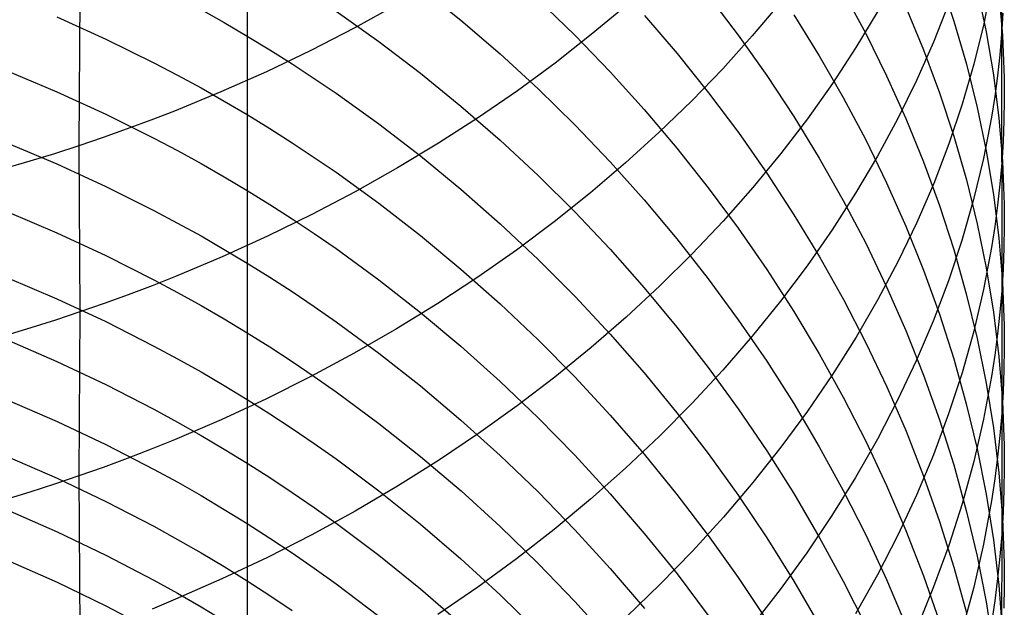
# Model space of a CAD drawing. Extents: x -383 to 1849, y -1185 to -529.
# Tile 710 of 870: x 1838.2 to 1846.99, y -1088.43 to -1083.18. Entities that reach past the tile are written whole.
import ezdxf

# ---------------------------------------------------------------- set-up
doc = ezdxf.new("R2010")
doc.units = 0
doc.layers.add('PREDEFINITO', color=7, linetype='CONTINUOUS')

msp = doc.modelspace()

# ---------------------------------------------------------------- linework, layer by layer
at = {"layer": 'PREDEFINITO'}
for p, q in [((1846.9716, -1082.123, 635.9422), (1846.9711, -1083.3092, 634.6353)), ((1840.2319, -1082.5865, 612.7296), (1840.2315, -1083.3169, 611.4197)), ((1838.7397, -1082.7871, 652.6477), (1838.7292, -1084.307, 651.3278)), ((1841.7799, -1082.8924, 614.5982), (1842.141, -1083.1837, 614.7502)), ((1846.4171, -1082.8114, 627.6996), (1846.5447, -1083.1934, 627.9799)), ((1846.8813, -1082.8533, 636.5805), (1846.8105, -1083.2162, 636.8982)), ((1844.351, -1082.9667, 619.9847), (1844.6182, -1083.3194, 620.2)), ((1845.5562, -1082.9304, 623.7639), (1845.7567, -1083.3041, 624.0145)), ((1846.7519, -1082.9071, 629.8758), (1846.8327, -1083.2901, 630.1697)), ((1846.9471, -1082.9412, 632.0764), (1846.9788, -1083.3211, 632.3812)), ((1841.5649, -1083.047, 649.9202), (1841.1874, -1083.2555, 650.1509)), ((1842.8306, -1083, 616.3939), (1843.1584, -1083.319, 616.5698)), ((1843.6189, -1083.0531, 647.0589), (1843.306, -1083.3144, 647.3331)), ((1844.9943, -1083.027, 644.2948), (1844.7432, -1083.3261, 644.5942)), ((1846.116, -1083.0698, 625.8432), (1846.2736, -1083.4508, 626.1107)), ((1846.4981, -1083.0336, 639.1596), (1846.3622, -1083.3805, 639.4772)), ((1838.5332, -1083.155, 609.7393), (1838.9704, -1083.3535, 609.8247)), ((1839.8196, -1083.0903, 611.3365), (1840.0267, -1083.2068, 611.3903)), ((1841.0262, -1083.1031, 613.0057), (1841.4082, -1083.3745, 613.1398)), ((1843.7802, -1083.1427, 618.2595), (1844.0724, -1083.4839, 618.4578)), ((1845.1138, -1083.1358, 621.9691), (1845.3418, -1083.5036, 622.2047)), ((1845.8647, -1083.1045, 641.7454), (1845.6691, -1083.4295, 642.0566)), ((1846.983, -1083.1228, 634.479), (1846.9711, -1083.3092, 634.6353)), ((1840.0267, -1083.2068, 611.3903), (1840.2315, -1083.3266, 611.4458)), ((1842.141, -1083.1837, 614.7502), (1842.4913, -1083.4857, 614.9083)), ((1846.5447, -1083.1934, 627.9799), (1846.6568, -1083.5779, 628.2625)), ((1846.8105, -1083.2162, 636.8982), (1846.7231, -1083.577, 637.2145)), ((1840.2315, -1083.3169, 611.4197), (1840.2319, -1084.0195, 610.0948)), ((1840.2315, -1083.3266, 611.4458), (1840.4338, -1083.4497, 611.503)), ((1841.1874, -1083.2555, 650.1509), (1840.8001, -1083.455, 650.3723)), ((1843.306, -1083.3144, 647.3331), (1842.9817, -1083.5685, 647.6002)), ((1843.1584, -1083.319, 616.5698), (1843.4746, -1083.6471, 616.7513)), ((1844.7432, -1083.3261, 644.5942), (1844.4792, -1083.6193, 644.8881)), ((1844.6182, -1083.3194, 620.2), (1844.8726, -1083.6791, 620.4198)), ((1845.7567, -1083.3041, 624.0145), (1845.9432, -1083.6824, 624.2686)), ((1846.8327, -1083.2901, 630.1697), (1846.8975, -1083.6744, 630.4651)), ((1846.9711, -1083.3092, 634.6353), (1846.9548, -1083.4954, 634.7916)), ((1846.9711, -1083.3092, 634.6353), (1846.9718, -1085.6024, 631.9519)), ((1846.9788, -1083.3211, 632.3812), (1846.9937, -1083.7011, 632.6864)), ((1838.9704, -1083.3535, 609.8247), (1839.3996, -1083.5653, 609.9165)), ((1841.4082, -1083.3745, 613.1398), (1841.78, -1083.6576, 613.28)), ((1846.3622, -1083.3805, 639.4772), (1846.2108, -1083.724, 639.7922)), ((1840.8001, -1083.455, 650.3723), (1840.4034, -1083.6453, 650.584)), ((1840.4338, -1083.4497, 611.503), (1840.6337, -1083.576, 611.5619)), ((1842.4913, -1083.4857, 614.9083), (1842.8304, -1083.7979, 615.0721)), ((1844.0724, -1083.4839, 618.4578), (1844.3524, -1083.8329, 618.6611)), ((1845.3418, -1083.5036, 622.2047), (1845.5561, -1083.877, 622.4442)), ((1845.6691, -1083.4295, 642.0566), (1845.4592, -1083.75, 642.3638)), ((1846.2736, -1083.4508, 626.1107), (1846.4163, -1083.8351, 626.381)), ((1846.9548, -1083.4954, 634.7916), (1846.9342, -1083.6814, 634.9477)), ((1839.3996, -1083.5653, 609.9165), (1839.611, -1083.6761, 609.9648)), ((1840.6337, -1083.576, 611.5619), (1840.8311, -1083.7054, 611.6223)), ((1842.9817, -1083.5685, 647.6002), (1842.6461, -1083.8149, 647.8598)), ((1846.7231, -1083.577, 637.2145), (1846.6194, -1083.9354, 637.5292)), ((1846.6568, -1083.5779, 628.2625), (1846.7534, -1083.9647, 628.5471)), ((1838.0868, -1083.6382, 608.3423), (1838.5317, -1083.8248, 608.4175)), ((1839.611, -1083.6761, 609.9648), (1839.8203, -1083.7903, 610.0147)), ((1840.4034, -1083.6453, 650.584), (1839.9977, -1083.8259, 650.7858)), ((1841.78, -1083.6576, 613.28), (1842.1411, -1083.9519, 613.4263)), ((1843.4746, -1083.6471, 616.7513), (1843.7789, -1083.9842, 616.9381)), ((1844.4792, -1083.6193, 644.8881), (1844.2024, -1083.9064, 645.1764)), ((1844.8726, -1083.6791, 620.4198), (1845.1138, -1084.0453, 620.644)), ((1845.9432, -1083.6824, 624.2686), (1846.1153, -1084.065, 624.5259)), ((1846.8975, -1083.6744, 630.4651), (1846.946, -1084.0597, 630.7615)), ((1846.9342, -1083.6814, 634.9477), (1846.9092, -1083.867, 635.1036)), ((1840.8311, -1083.7054, 611.6223), (1841.026, -1083.838, 611.6843)), ((1845.4592, -1083.75, 642.3638), (1845.2355, -1084.0656, 642.6667)), ((1846.2108, -1083.724, 639.7922), (1846.0443, -1084.0639, 640.1042)), ((1846.9937, -1083.7011, 632.6864), (1846.9948, -1083.8911, 632.8391)), ((1838.5317, -1083.8248, 608.4175), (1838.9692, -1084.0249, 608.499)), ((1839.9977, -1083.8259, 650.7858), (1839.5832, -1083.9966, 650.9772)), ((1839.8203, -1083.7903, 610.0147), (1840.0273, -1083.9078, 610.0663)), ((1841.026, -1083.838, 611.6843), (1841.4082, -1084.1122, 611.8131)), ((1842.6461, -1083.8149, 647.8598), (1842.2996, -1084.0534, 648.1116)), ((1842.8304, -1083.7979, 615.0721), (1843.1582, -1084.1199, 615.2416)), ((1844.3524, -1083.8329, 618.6611), (1844.6197, -1084.1894, 618.869)), ((1846.4163, -1083.8351, 626.381), (1846.5438, -1084.2225, 626.6537)), ((1840.0273, -1083.9078, 610.0663), (1840.2319, -1084.0286, 610.1194)), ((1844.2024, -1083.9064, 645.1764), (1843.9132, -1084.187, 645.4586)), ((1845.5561, -1083.877, 622.4442), (1845.7566, -1084.2555, 622.6874)), ((1846.6194, -1083.9354, 637.5292), (1846.4996, -1084.2912, 637.8418)), ((1846.9092, -1083.867, 635.1036), (1846.88, -1084.0522, 635.2593)), ((1846.9948, -1083.8911, 632.8391), (1846.9915, -1084.0809, 632.9918)), ((1838.9692, -1084.0249, 608.499), (1839.3987, -1084.2384, 608.5866)), ((1839.5832, -1083.9966, 650.9772), (1839.3728, -1084.0782, 651.0689)), ((1840.2319, -1084.0195, 610.0948), (1840.2315, -1084.6972, 608.7573)), ((1840.2319, -1084.0286, 610.1194), (1840.4341, -1084.1527, 610.1741)), ((1842.1411, -1083.9519, 613.4263), (1842.4913, -1084.2569, 613.5784)), ((1843.7789, -1083.9842, 616.9381), (1844.0711, -1084.3296, 617.1299)), ((1846.7534, -1083.9647, 628.5471), (1846.8342, -1084.3532, 628.8333)), ((1839.3728, -1084.0782, 651.0689), (1839.1603, -1084.1571, 651.158)), ((1841.4082, -1084.1122, 611.8131), (1841.78, -1084.3983, 611.9479)), ((1842.2996, -1084.0534, 648.1116), (1841.9424, -1084.2838, 648.3553)), ((1843.1582, -1084.1199, 615.2416), (1843.4744, -1084.4512, 615.4163)), ((1845.2355, -1084.0656, 642.6667), (1844.9981, -1084.3759, 642.965)), ((1845.1138, -1084.0453, 620.644), (1845.3417, -1084.4176, 620.8723)), ((1846.0443, -1084.0639, 640.1042), (1845.8629, -1084.3998, 640.4129)), ((1846.1153, -1084.065, 624.5259), (1846.2728, -1084.4514, 624.7861)), ((1846.88, -1084.0522, 635.2593), (1846.8088, -1084.4213, 635.5698)), ((1846.946, -1084.0597, 630.7615), (1846.9779, -1084.4455, 631.0587)), ((1846.9915, -1084.0809, 632.9918), (1846.984, -1084.2706, 633.1445)), ((1839.1603, -1084.1571, 651.158), (1838.9458, -1084.2334, 651.2443)), ((1840.4341, -1084.1527, 610.1741), (1840.634, -1084.2801, 610.2304)), ((1843.9132, -1084.187, 645.4586), (1843.6118, -1084.4609, 645.7344)), ((1844.6197, -1084.1894, 618.869), (1844.8741, -1084.553, 619.0815)), ((1838.0863, -1084.2806, 607.011), (1838.5313, -1084.4684, 607.0824)), ((1838.9458, -1084.2334, 651.2443), (1838.7292, -1084.307, 651.3278)), ((1839.3987, -1084.2384, 608.5866), (1839.6102, -1084.3503, 608.6327)), ((1840.634, -1084.2801, 610.2304), (1840.8313, -1084.4106, 610.2882)), ((1841.9424, -1084.2838, 648.3553), (1841.5749, -1084.5055, 648.5904)), ((1842.4913, -1084.2569, 613.5784), (1842.8305, -1084.5723, 613.736)), ((1845.7566, -1084.2555, 622.6874), (1845.9429, -1084.6389, 622.934)), ((1846.4996, -1084.2912, 637.8418), (1846.364, -1084.6439, 638.1522)), ((1846.5438, -1084.2225, 626.6537), (1846.6561, -1084.6125, 626.9286)), ((1846.984, -1084.2706, 633.1445), (1846.972, -1084.4602, 633.2972)), ((1838.5107, -1084.378, 651.4085), (1838.2903, -1084.4462, 651.4863)), ((1838.7292, -1084.307, 651.3278), (1838.5107, -1084.378, 651.4085)), ((1838.7292, -1084.307, 651.3278), (1838.7386, -1085.7921, 649.9717)), ((1839.6102, -1084.3503, 608.6327), (1839.8196, -1084.4654, 608.6803)), ((1844.0711, -1084.3296, 617.1299), (1844.351, -1084.683, 617.3265)), ((1844.9981, -1084.3759, 642.965), (1844.7474, -1084.6807, 643.2583)), ((1846.8342, -1084.3532, 628.8333), (1846.8988, -1084.7432, 629.1209)), ((1838.2903, -1084.4462, 651.4863), (1838.068, -1084.5117, 651.5613)), ((1838.5313, -1084.4684, 607.0824), (1838.9689, -1084.6699, 607.1598)), ((1839.8196, -1084.4654, 608.6803), (1840.0267, -1084.584, 608.7295)), ((1840.8313, -1084.4106, 610.2882), (1841.0262, -1084.5443, 610.3476)), ((1841.78, -1084.3983, 611.9479), (1842.1412, -1084.6957, 612.0885)), ((1843.6118, -1084.4609, 645.7344), (1843.2987, -1084.7276, 646.0036)), ((1843.4744, -1084.4512, 615.4163), (1843.7788, -1084.7915, 615.5961)), ((1845.3417, -1084.4176, 620.8723), (1845.5561, -1084.7956, 621.1044)), ((1845.8629, -1084.3998, 640.4129), (1845.667, -1084.7314, 640.718)), ((1846.2728, -1084.4514, 624.7861), (1846.4155, -1084.8414, 625.049)), ((1846.8088, -1084.4213, 635.5698), (1846.7209, -1084.7884, 635.879)), ((1846.972, -1084.4602, 633.2972), (1846.9557, -1084.6495, 633.4497)), ((1846.9779, -1084.4455, 631.0587), (1846.993, -1084.8315, 631.3563)), ((1841.0262, -1084.5443, 610.3476), (1841.4082, -1084.8209, 610.4708)), ((1841.5749, -1084.5055, 648.5904), (1841.1974, -1084.7184, 648.8168)), ((1844.8741, -1084.553, 619.0815), (1845.1155, -1084.9231, 619.2981)), ((1840.0267, -1084.584, 608.7295), (1840.2314, -1084.7058, 608.7803)), ((1842.8305, -1084.5723, 613.736), (1843.1583, -1084.8975, 613.8991)), ((1845.9429, -1084.6389, 622.934), (1846.115, -1085.0265, 623.1837)), ((1846.364, -1084.6439, 638.1522), (1846.2131, -1084.9933, 638.4599)), ((1846.6561, -1084.6125, 626.9286), (1846.7528, -1085.0048, 627.2055)), ((1846.9557, -1084.6495, 633.4497), (1846.935, -1084.8385, 633.6021)), ((1838.9689, -1084.6699, 607.1598), (1839.3985, -1084.8848, 607.2431)), ((1840.2314, -1084.7058, 608.7803), (1840.4338, -1084.831, 608.8326)), ((1840.2315, -1084.6972, 608.7573), (1840.2315, -1085.3473, 607.4058)), ((1841.1974, -1084.7184, 648.8168), (1840.8102, -1084.9222, 649.034)), ((1842.1412, -1084.6957, 612.0885), (1842.4915, -1085.004, 612.2347)), ((1843.2987, -1084.7276, 646.0036), (1842.974, -1084.987, 646.2657)), ((1844.351, -1084.683, 617.3265), (1844.6182, -1085.044, 617.5277)), ((1844.7474, -1084.6807, 643.2583), (1844.4836, -1084.9795, 643.5463)), ((1845.667, -1084.7314, 640.718), (1845.4568, -1085.0584, 641.0193)), ((1841.4082, -1084.8209, 610.4708), (1841.78, -1085.1093, 610.5998)), ((1843.7788, -1084.7915, 615.5961), (1844.071, -1085.1402, 615.7808)), ((1845.5561, -1084.7956, 621.1044), (1845.7565, -1085.1788, 621.34)), ((1846.7209, -1084.7884, 635.879), (1846.6167, -1085.1531, 636.1866)), ((1846.8988, -1084.7432, 629.1209), (1846.9471, -1085.1342, 629.4096)), ((1838.0864, -1084.8957, 605.6677), (1838.5315, -1085.0848, 605.7354)), ((1839.3985, -1084.8848, 607.2431), (1839.6101, -1084.9974, 607.2869)), ((1840.4338, -1084.831, 608.8326), (1840.6337, -1084.9595, 608.8864)), ((1843.1583, -1084.8975, 613.8991), (1843.4745, -1085.2322, 614.0672)), ((1846.4155, -1084.8414, 625.049), (1846.543, -1085.2344, 625.3143)), ((1846.935, -1084.8385, 633.6021), (1846.91, -1085.0271, 633.7544)), ((1846.993, -1084.8315, 631.3563), (1846.9941, -1085.0244, 631.5053)), ((1839.6101, -1084.9974, 607.2869), (1839.8196, -1085.1133, 607.3322)), ((1840.8102, -1084.9222, 649.034), (1840.4135, -1085.1164, 649.2418)), ((1840.6337, -1084.9595, 608.8864), (1840.8311, -1085.0913, 608.9416)), ((1842.4915, -1085.004, 612.2347), (1842.8307, -1085.3228, 612.3863)), ((1842.974, -1084.987, 646.2657), (1842.6381, -1085.2386, 646.5206)), ((1844.4836, -1084.9795, 643.5463), (1844.2072, -1085.2721, 643.8287)), ((1845.1155, -1084.9231, 619.2981), (1845.3434, -1085.2994, 619.5187)), ((1846.2131, -1084.9933, 638.4599), (1846.047, -1085.3389, 638.7647)), ((1846.7528, -1085.0048, 627.2055), (1846.8336, -1085.3988, 627.4839)), ((1838.5315, -1085.0848, 605.7354), (1838.9691, -1085.2877, 605.8088)), ((1840.8311, -1085.0913, 608.9416), (1841.026, -1085.2262, 608.9984)), ((1844.6182, -1085.044, 617.5277), (1844.8726, -1085.412, 617.7331)), ((1845.4568, -1085.0584, 641.0193), (1845.2327, -1085.3803, 641.3164)), ((1846.115, -1085.0265, 623.1837), (1846.2725, -1085.4181, 623.4363)), ((1846.91, -1085.0271, 633.7544), (1846.8807, -1085.2154, 633.9064)), ((1846.9941, -1085.0244, 631.5053), (1846.991, -1085.2173, 631.6542)), ((1839.8196, -1085.1133, 607.3322), (1840.0267, -1085.2327, 607.379)), ((1840.4135, -1085.1164, 649.2418), (1840.0077, -1085.3009, 649.4398)), ((1841.78, -1085.1093, 610.5998), (1842.1411, -1085.4091, 610.7344)), ((1844.071, -1085.1402, 615.7808), (1844.3509, -1085.497, 615.9701)), ((1845.7565, -1085.1788, 621.34), (1845.9429, -1085.5668, 621.579)), ((1846.6167, -1085.1531, 636.1866), (1846.4965, -1085.5151, 636.4922)), ((1846.9471, -1085.1342, 629.4096), (1846.9789, -1085.5257, 629.6991)), ((1840.0267, -1085.2327, 607.379), (1840.2315, -1085.3554, 607.4273)), ((1841.026, -1085.2262, 608.9984), (1841.4083, -1085.5053, 609.1162)), ((1842.6381, -1085.2386, 646.5206), (1842.2914, -1085.4821, 646.7677)), ((1843.4745, -1085.2322, 614.0672), (1843.7788, -1085.576, 614.2403)), ((1846.543, -1085.2344, 625.3143), (1846.6553, -1085.63, 625.5817)), ((1846.8807, -1085.2154, 633.9064), (1846.8095, -1085.5907, 634.2097)), ((1846.991, -1085.2173, 631.6542), (1846.9836, -1085.4099, 631.8031)), ((1838.9691, -1085.2877, 605.8088), (1839.3987, -1085.5042, 605.8878)), ((1840.0077, -1085.3009, 649.4398), (1839.5931, -1085.4752, 649.6276)), ((1840.2315, -1085.3473, 607.4058), (1840.2317, -1085.9707, 606.0426)), ((1840.2315, -1085.3554, 607.4273), (1840.4339, -1085.4814, 607.477)), ((1842.8307, -1085.3228, 612.3863), (1843.1585, -1085.6515, 612.5431)), ((1844.2072, -1085.2721, 643.8287), (1843.9183, -1085.5582, 644.1053)), ((1845.3434, -1085.2994, 619.5187), (1845.5578, -1085.6815, 619.743)), ((1846.047, -1085.3389, 638.7647), (1845.866, -1085.6804, 639.0663)), ((1842.1411, -1085.4091, 610.7344), (1842.4913, -1085.72, 610.8743)), ((1844.8726, -1085.412, 617.7331), (1845.1138, -1085.7868, 617.9427)), ((1845.2327, -1085.3803, 641.3164), (1844.995, -1085.697, 641.6089)), ((1846.2725, -1085.4181, 623.4363), (1846.4151, -1085.8132, 623.6915)), ((1846.8336, -1085.3988, 627.4839), (1846.8983, -1085.7944, 627.7637)), ((1846.9836, -1085.4099, 631.8031), (1846.9718, -1085.6024, 631.9519)), ((1838.0865, -1085.4838, 604.312), (1838.5315, -1085.6743, 604.376)), ((1839.5931, -1085.4752, 649.6276), (1839.3826, -1085.5584, 649.7177)), ((1839.3987, -1085.5042, 605.8878), (1839.6103, -1085.6176, 605.9294)), ((1840.4339, -1085.4814, 607.477), (1840.6339, -1085.6108, 607.5282)), ((1841.4083, -1085.5053, 609.1162), (1841.7801, -1085.7964, 609.2396)), ((1842.2914, -1085.4821, 646.7677), (1841.934, -1085.7173, 647.0069)), ((1844.3509, -1085.497, 615.9701), (1844.6182, -1085.8614, 616.1638)), ((1846.4965, -1085.5151, 636.4922), (1846.3604, -1085.874, 636.7956)), ((1846.9789, -1085.5257, 629.6991), (1846.9938, -1085.9175, 629.989)), ((1839.3826, -1085.5584, 649.7177), (1839.17, -1085.639, 649.805)), ((1839.6103, -1085.6176, 605.9294), (1839.8197, -1085.7344, 605.9724)), ((1840.6339, -1085.6108, 607.5282), (1840.8314, -1085.7434, 607.5808)), ((1843.9183, -1085.5582, 644.1053), (1843.6173, -1085.8373, 644.3756)), ((1843.7788, -1085.576, 614.2403), (1844.0711, -1085.9283, 614.4181)), ((1845.9429, -1085.5668, 621.579), (1846.115, -1085.9593, 621.821)), ((1846.8095, -1085.5907, 634.2097), (1846.7216, -1085.964, 634.5117)), ((1846.9718, -1085.6024, 631.9519), (1846.9556, -1085.7946, 632.1006)), ((1846.9718, -1085.6024, 631.9519), (1846.9718, -1087.7793, 629.1732)), ((1838.5315, -1085.6743, 604.376), (1838.969, -1085.8786, 604.4454)), ((1839.17, -1085.639, 649.805), (1838.9553, -1085.7169, 649.8897)), ((1843.1585, -1085.6515, 612.5431), (1843.4747, -1085.9899, 612.7049)), ((1844.995, -1085.697, 641.6089), (1844.7439, -1086.0079, 641.8966)), ((1845.5578, -1085.6815, 619.743), (1845.7583, -1086.069, 619.9708)), ((1845.866, -1085.6804, 639.0663), (1845.6705, -1086.0176, 639.3644)), ((1846.6553, -1085.63, 625.5817), (1846.7519, -1086.0279, 625.8509)), ((1838.7386, -1085.7921, 649.9717), (1838.5199, -1085.8646, 650.0508)), ((1838.7386, -1085.7921, 649.9717), (1838.7292, -1087.2577, 648.5938)), ((1838.9553, -1085.7169, 649.8897), (1838.7386, -1085.7921, 649.9717)), ((1839.8197, -1085.7344, 605.9724), (1840.0269, -1085.8546, 606.0168)), ((1840.8314, -1085.7434, 607.5808), (1841.0263, -1085.8792, 607.6348)), ((1841.934, -1085.7173, 647.0069), (1841.5663, -1085.9437, 647.2377)), ((1841.7801, -1085.7964, 609.2396), (1842.1413, -1086.0991, 609.3684)), ((1842.4913, -1085.72, 610.8743), (1842.8305, -1086.0413, 611.0195)), ((1845.1138, -1085.7868, 617.9427), (1845.3417, -1086.1677, 618.1561)), ((1846.8983, -1085.7944, 627.7637), (1846.9467, -1086.1909, 628.0446)), ((1846.9556, -1085.7946, 632.1006), (1846.9351, -1085.9865, 632.2492)), ((1838.5199, -1085.8646, 650.0508), (1838.2994, -1085.9342, 650.1272)), ((1838.969, -1085.8786, 604.4454), (1839.3986, -1086.0967, 604.5201)), ((1840.0269, -1085.8546, 606.0168), (1840.2317, -1085.9782, 606.0627)), ((1841.0263, -1085.8792, 607.6348), (1841.4087, -1086.1602, 607.7469)), ((1843.6173, -1085.8373, 644.3756), (1843.3045, -1086.1093, 644.6394)), ((1844.6182, -1085.8614, 616.1638), (1844.8727, -1086.233, 616.3617)), ((1846.3604, -1085.874, 636.7956), (1846.2089, -1086.2294, 637.0965)), ((1846.4151, -1085.8132, 623.6915), (1846.5427, -1086.2114, 623.949)), ((1838.2994, -1085.9342, 650.1272), (1838.077, -1086.0011, 650.2008)), ((1840.2317, -1085.9707, 606.0426), (1840.2315, -1086.5672, 604.667)), ((1841.5663, -1085.9437, 647.2377), (1841.1886, -1086.1611, 647.4599)), ((1844.0711, -1085.9283, 614.4181), (1844.351, -1086.2887, 614.6003)), ((1846.115, -1085.9593, 621.821), (1846.2725, -1086.3558, 622.0657)), ((1846.7216, -1085.964, 634.5117), (1846.6173, -1086.3348, 634.8122)), ((1846.9938, -1085.9175, 629.989), (1846.9948, -1086.1133, 630.1341)), ((1838.0888, -1086.0424, 602.9452), (1838.5333, -1086.2346, 603.0056)), ((1840.2317, -1085.9782, 606.0627), (1840.4341, -1086.1052, 606.1099)), ((1842.8305, -1086.0413, 611.0195), (1843.1583, -1086.3728, 611.1695)), ((1843.4747, -1085.9899, 612.7049), (1843.779, -1086.3374, 612.8714)), ((1844.7439, -1086.0079, 641.8966), (1844.4798, -1086.3129, 642.1791)), ((1845.6705, -1086.0176, 639.3644), (1845.4608, -1086.35, 639.6587)), ((1846.7519, -1086.0279, 625.8509), (1846.8328, -1086.4277, 626.1218)), ((1846.9351, -1085.9865, 632.2492), (1846.9102, -1086.1781, 632.3976)), ((1839.3986, -1086.0967, 604.5201), (1839.6102, -1086.2109, 604.5595)), ((1840.4341, -1086.1052, 606.1099), (1840.634, -1086.2355, 606.1585)), ((1842.1413, -1086.0991, 609.3684), (1842.4916, -1086.413, 609.5023)), ((1843.3045, -1086.1093, 644.6394), (1842.9802, -1086.3737, 644.8963)), ((1845.7583, -1086.069, 619.9708), (1845.9447, -1086.4613, 620.2018)), ((1846.9948, -1086.1133, 630.1341), (1846.9916, -1086.3091, 630.2792)), ((1838.5333, -1086.2346, 603.0056), (1838.9705, -1086.4408, 603.0711)), ((1839.6102, -1086.2109, 604.5595), (1839.8196, -1086.3286, 604.6002)), ((1840.634, -1086.2355, 606.1585), (1840.8315, -1086.3691, 606.2085)), ((1841.1886, -1086.1611, 647.4599), (1840.8011, -1086.3692, 647.6732)), ((1841.4087, -1086.1602, 607.7469), (1841.7806, -1086.4533, 607.8644)), ((1844.8727, -1086.233, 616.3617), (1845.114, -1086.6114, 616.5636)), ((1845.3417, -1086.1677, 618.1561), (1845.5561, -1086.5546, 618.373)), ((1846.2089, -1086.2294, 637.0965), (1846.0423, -1086.5811, 637.3945)), ((1846.5427, -1086.2114, 623.949), (1846.6549, -1086.6123, 624.2085)), ((1846.9102, -1086.1781, 632.3976), (1846.8811, -1086.3693, 632.5458)), ((1846.9467, -1086.1909, 628.0446), (1846.9785, -1086.5881, 628.3263)), ((1844.4798, -1086.3129, 642.1791), (1844.203, -1086.6115, 642.4562)), ((1844.351, -1086.2887, 614.6003), (1844.6183, -1086.6569, 614.7868)), ((1846.9916, -1086.3091, 630.2792), (1846.984, -1086.5047, 630.4243)), ((1839.8196, -1086.3286, 604.6002), (1840.0267, -1086.4497, 604.6422)), ((1840.8011, -1086.3692, 647.6732), (1840.4043, -1086.5675, 647.8772)), ((1840.8315, -1086.3691, 606.2085), (1841.0265, -1086.5059, 606.2598)), ((1842.9802, -1086.3737, 644.8963), (1842.6446, -1086.6302, 645.1461)), ((1843.1583, -1086.3728, 611.1695), (1843.4745, -1086.7139, 611.3244)), ((1843.779, -1086.3374, 612.8714), (1844.0712, -1086.6936, 613.0424)), ((1845.4608, -1086.35, 639.6587), (1845.2371, -1086.6773, 639.9489)), ((1846.2725, -1086.3558, 622.0657), (1846.4151, -1086.7558, 622.313)), ((1846.6173, -1086.3348, 634.8122), (1846.497, -1086.703, 635.1108)), ((1846.8811, -1086.3693, 632.5458), (1846.8102, -1086.7503, 632.8415)), ((1838.9705, -1086.4408, 603.0711), (1839.3996, -1086.6608, 603.1417)), ((1840.0267, -1086.4497, 604.6422), (1840.2315, -1086.5742, 604.6856)), ((1841.7806, -1086.4533, 607.8644), (1842.1419, -1086.7581, 607.9869)), ((1842.4916, -1086.413, 609.5023), (1842.8308, -1086.7375, 609.6412)), ((1845.9447, -1086.4613, 620.2018), (1846.1168, -1086.8581, 620.4357)), ((1846.8328, -1086.4277, 626.1218), (1846.8975, -1086.8288, 626.3939)), ((1838.089, -1086.5768, 601.5695), (1838.5336, -1086.77, 601.6261)), ((1840.4043, -1086.5675, 647.8772), (1839.9984, -1086.7559, 648.0716)), ((1840.2315, -1086.5672, 604.667), (1840.2317, -1087.1361, 603.2809)), ((1840.2315, -1086.5742, 604.6856), (1840.4339, -1086.7021, 604.7303)), ((1841.0265, -1086.5059, 606.2598), (1841.4089, -1086.789, 606.3663)), ((1845.5561, -1086.5546, 618.373), (1845.7566, -1086.9468, 618.5934)), ((1846.0423, -1086.5811, 637.3945), (1845.8608, -1086.9287, 637.6894)), ((1846.984, -1086.5047, 630.4243), (1846.9721, -1086.7001, 630.5694)), ((1846.9785, -1086.5881, 628.3263), (1846.9934, -1086.9855, 628.6085)), ((1839.3996, -1086.6608, 603.1417), (1839.611, -1086.7761, 603.1789)), ((1842.6446, -1086.6302, 645.1461), (1842.2982, -1086.8785, 645.3884)), ((1844.203, -1086.6115, 642.4562), (1843.9138, -1086.9034, 642.7275)), ((1844.6183, -1086.6569, 614.7868), (1844.8727, -1087.0323, 614.9773)), ((1845.114, -1086.6114, 616.5636), (1845.342, -1086.9961, 616.7691)), ((1846.6549, -1086.6123, 624.2085), (1846.7516, -1087.0155, 624.4699)), ((1839.9984, -1086.7559, 648.0716), (1839.5838, -1086.9339, 648.256)), ((1840.4339, -1086.7021, 604.7303), (1840.6339, -1086.8334, 604.7763)), ((1842.1419, -1086.7581, 607.9869), (1842.4923, -1087.074, 608.1145)), ((1842.8308, -1086.7375, 609.6412), (1843.1586, -1087.0722, 609.7849)), ((1843.4745, -1086.7139, 611.3244), (1843.7788, -1087.0643, 611.4838)), ((1844.0712, -1086.6936, 613.0424), (1844.3511, -1087.058, 613.2177)), ((1845.2371, -1086.6773, 639.9489), (1844.9998, -1086.9992, 640.2346)), ((1846.497, -1086.703, 635.1108), (1846.3609, -1087.068, 635.4072)), ((1846.4151, -1086.7558, 622.313), (1846.5427, -1087.159, 622.5626)), ((1846.8102, -1086.7503, 632.8415), (1846.7227, -1087.1292, 633.1358)), ((1846.9721, -1086.7001, 630.5694), (1846.9558, -1086.8953, 630.7143)), ((1838.5336, -1086.77, 601.6261), (1838.9707, -1086.9772, 601.6874)), ((1839.611, -1086.7761, 603.1789), (1839.8202, -1086.8948, 603.2174)), ((1840.6339, -1086.8334, 604.7763), (1840.8313, -1086.968, 604.8237)), ((1841.4089, -1086.789, 606.3663), (1841.7808, -1087.0843, 606.4779)), ((1846.8975, -1086.8288, 626.3939), (1846.9459, -1087.231, 626.667)), ((1839.5838, -1086.9339, 648.256), (1839.3732, -1087.019, 648.3444)), ((1839.8202, -1086.8948, 603.2174), (1840.0271, -1087.0169, 603.2571)), ((1842.2982, -1086.8785, 645.3884), (1841.9411, -1087.1183, 645.6229)), ((1843.9138, -1086.9034, 642.7275), (1843.6124, -1087.1883, 642.9928)), ((1845.8608, -1086.9287, 637.6894), (1845.6648, -1087.2718, 637.9809)), ((1846.1168, -1086.8581, 620.4357), (1846.2743, -1087.2591, 620.6724)), ((1846.9558, -1086.8953, 630.7143), (1846.9351, -1087.0901, 630.8592)), ((1838.9707, -1086.9772, 601.6874), (1839.3999, -1087.1984, 601.7535)), ((1839.3732, -1087.019, 648.3444), (1839.1606, -1087.1013, 648.4302)), ((1840.0271, -1087.0169, 603.2571), (1840.2317, -1087.1425, 603.2981)), ((1840.8313, -1086.968, 604.8237), (1841.0263, -1087.1059, 604.8723)), ((1844.9998, -1086.9992, 640.2346), (1844.7491, -1087.3154, 640.5156)), ((1845.342, -1086.9961, 616.7691), (1845.5564, -1087.3867, 616.9781)), ((1845.7566, -1086.9468, 618.5934), (1845.943, -1087.3439, 618.8168)), ((1846.7516, -1087.0155, 624.4699), (1846.8324, -1087.4205, 624.7328)), ((1846.9934, -1086.9855, 628.6085), (1846.9945, -1087.1841, 628.7497)), ((1838.0888, -1087.0827, 600.1841), (1838.5334, -1087.2769, 600.2367)), ((1839.1606, -1087.1013, 648.4302), (1838.9459, -1087.1809, 648.5134)), ((1841.0263, -1087.1059, 604.8723), (1841.4086, -1087.3911, 604.9732)), ((1841.7808, -1087.0843, 606.4779), (1842.1421, -1087.3914, 606.5944)), ((1842.4923, -1087.074, 608.1145), (1842.8316, -1087.4008, 608.2468)), ((1843.1586, -1087.0722, 609.7849), (1843.4747, -1087.4166, 609.9332)), ((1843.7788, -1087.0643, 611.4838), (1844.0711, -1087.4234, 611.6476)), ((1844.3511, -1087.058, 613.2177), (1844.6183, -1087.4302, 613.3972)), ((1844.8727, -1087.0323, 614.9773), (1845.1141, -1087.4146, 615.1717)), ((1846.3609, -1087.068, 635.4072), (1846.2094, -1087.4296, 635.7012)), ((1846.9351, -1087.0901, 630.8592), (1846.9101, -1087.2847, 631.0038)), ((1838.9459, -1087.1809, 648.5134), (1838.7292, -1087.2577, 648.5938)), ((1839.3999, -1087.1984, 601.7535), (1839.6113, -1087.3142, 601.7884)), ((1840.2317, -1087.1361, 603.2809), (1840.2321, -1087.6766, 601.8842)), ((1840.2317, -1087.1425, 603.2981), (1840.4339, -1087.2716, 603.3404)), ((1841.9411, -1087.1183, 645.6229), (1841.5737, -1087.3493, 645.8492)), ((1843.6124, -1087.1883, 642.9928), (1843.2992, -1087.4659, 643.2516)), ((1846.5427, -1087.159, 622.5626), (1846.655, -1087.5649, 622.8142)), ((1846.7227, -1087.1292, 633.1358), (1846.6188, -1087.5056, 633.4286)), ((1846.9945, -1087.1841, 628.7497), (1846.9913, -1087.3827, 628.8909)), ((1838.7292, -1087.2577, 648.5938), (1838.5105, -1087.3317, 648.6716)), ((1838.5334, -1087.2769, 600.2367), (1838.9705, -1087.4853, 600.2939)), ((1838.7292, -1087.2577, 648.5938), (1838.7387, -1088.6902, 647.1798)), ((1840.4339, -1087.2716, 603.3404), (1840.6337, -1087.404, 603.3839)), ((1845.6648, -1087.2718, 637.9809), (1845.4546, -1087.6101, 638.2687)), ((1846.2743, -1087.2591, 620.6724), (1846.4169, -1087.6636, 620.9116)), ((1846.9101, -1087.2847, 631.0038), (1846.8808, -1087.4788, 631.1483)), ((1846.9459, -1087.231, 626.667), (1846.9777, -1087.6338, 626.9409)), ((1838.5105, -1087.3317, 648.6716), (1838.29, -1087.4029, 648.7466)), ((1839.6113, -1087.3142, 601.7884), (1839.8205, -1087.4335, 601.8244)), ((1841.5737, -1087.3493, 645.8492), (1841.1963, -1087.571, 646.0672)), ((1844.7491, -1087.3154, 640.5156), (1844.4854, -1087.6254, 640.7916)), ((1845.943, -1087.3439, 618.8168), (1846.115, -1087.7456, 619.0431)), ((1838.29, -1087.4029, 648.7466), (1838.0676, -1087.4713, 648.8189)), ((1839.8205, -1087.4335, 601.8244), (1840.0275, -1087.5563, 601.8617)), ((1840.6337, -1087.404, 603.3839), (1840.831, -1087.5398, 603.4287)), ((1841.4086, -1087.3911, 604.9732), (1841.7805, -1087.6886, 605.079)), ((1842.1421, -1087.3914, 606.5944), (1842.4926, -1087.7097, 606.7157)), ((1842.8316, -1087.4008, 608.2468), (1843.1595, -1087.7378, 608.3836)), ((1843.2992, -1087.4659, 643.2516), (1842.9745, -1087.7358, 643.5037)), ((1843.4747, -1087.4166, 609.9332), (1843.7791, -1087.7704, 610.0858)), ((1844.0711, -1087.4234, 611.6476), (1844.3509, -1087.7908, 611.8155)), ((1844.6183, -1087.4302, 613.3972), (1844.8727, -1087.8098, 613.5805)), ((1845.1141, -1087.4146, 615.1717), (1845.3421, -1087.8033, 615.3696)), ((1845.5564, -1087.3867, 616.9781), (1845.757, -1087.7827, 617.1904)), ((1846.2094, -1087.4296, 635.7012), (1846.0427, -1087.7873, 635.9925)), ((1846.8324, -1087.4205, 624.7328), (1846.8972, -1087.827, 624.9969)), ((1846.9913, -1087.3827, 628.8909), (1846.9838, -1087.5811, 629.0321)), ((1838.9705, -1087.4853, 600.2939), (1839.3997, -1087.7077, 600.3555)), ((1840.831, -1087.5398, 603.4287), (1841.0258, -1087.6788, 603.4747)), ((1846.6188, -1087.5056, 633.4286), (1846.4989, -1087.8792, 633.7196)), ((1846.8808, -1087.4788, 631.1483), (1846.8096, -1087.8658, 631.4365)), ((1838.0888, -1087.5607, 598.7886), (1838.5334, -1087.756, 598.8374)), ((1840.0275, -1087.5563, 601.8617), (1840.2321, -1087.6825, 601.9002)), ((1841.1963, -1087.571, 646.0672), (1840.8092, -1087.7832, 646.2763)), ((1844.4854, -1087.6254, 640.7916), (1844.209, -1087.9289, 641.0622)), ((1845.4546, -1087.6101, 638.2687), (1845.2304, -1087.9433, 638.5524)), ((1846.655, -1087.5649, 622.8142), (1846.7517, -1087.9731, 623.0675)), ((1846.9838, -1087.5811, 629.0321), (1846.9718, -1087.7793, 629.1732)), ((1846.9777, -1087.6338, 626.9409), (1846.9926, -1088.0368, 627.2153)), ((1839.3997, -1087.7077, 600.3555), (1839.6111, -1087.8242, 600.3881)), ((1840.2321, -1087.6766, 601.8842), (1840.232, -1088.1892, 600.4778)), ((1840.2321, -1087.6825, 601.9002), (1840.4343, -1087.8122, 601.9398)), ((1841.0258, -1087.6788, 603.4747), (1841.4077, -1087.9666, 603.5701)), ((1841.7805, -1087.6886, 605.079), (1842.1418, -1087.998, 605.1894)), ((1842.4926, -1087.7097, 606.7157), (1842.8319, -1088.0389, 606.8415)), ((1846.4169, -1087.6636, 620.9116), (1846.5444, -1088.0714, 621.153)), ((1838.5334, -1087.756, 598.8374), (1838.9705, -1087.9655, 598.8904)), ((1840.8092, -1087.7832, 646.2763), (1840.4127, -1087.9856, 646.4764)), ((1840.4343, -1087.8122, 601.9398), (1840.6341, -1087.9453, 601.9806)), ((1842.9745, -1087.7358, 643.5037), (1842.6386, -1087.9976, 643.7488)), ((1843.1595, -1087.7378, 608.3836), (1843.4758, -1088.0847, 608.5249)), ((1843.7791, -1087.7704, 610.0858), (1844.0713, -1088.1331, 610.2427)), ((1844.3509, -1087.7908, 611.8155), (1844.6182, -1088.1661, 611.9874)), ((1844.8727, -1087.8098, 613.5805), (1845.1139, -1088.1962, 613.7676)), ((1845.3421, -1087.8033, 615.3696), (1845.5565, -1088.1979, 615.5709)), ((1845.757, -1087.7827, 617.1904), (1845.9435, -1088.1838, 617.4057)), ((1846.0427, -1087.7873, 635.9925), (1845.8611, -1088.1409, 636.2808)), ((1846.115, -1087.7456, 619.0431), (1846.2725, -1088.1514, 619.272)), ((1846.9718, -1087.7793, 629.1732), (1846.9555, -1087.9773, 629.3143)), ((1846.9718, -1087.7793, 629.1732), (1846.9711, -1088.8417, 627.7643)), ((1839.6111, -1087.8242, 600.3881), (1839.8204, -1087.9442, 600.4217)), ((1846.4989, -1087.8792, 633.7196), (1846.3632, -1088.2497, 634.0085)), ((1846.8096, -1087.8658, 631.4365), (1846.7217, -1088.2507, 631.7236)), ((1846.8972, -1087.827, 624.9969), (1846.9457, -1088.2344, 625.2621)), ((1838.9705, -1087.9655, 598.8904), (1839.3997, -1088.1891, 598.9476)), ((1839.8204, -1087.9442, 600.4217), (1840.0274, -1088.0677, 600.4565)), ((1840.4127, -1087.9856, 646.4764), (1840.0071, -1088.1778, 646.6672)), ((1840.6341, -1087.9453, 601.9806), (1840.8314, -1088.0818, 602.0226)), ((1841.4077, -1087.9666, 603.5701), (1841.7793, -1088.2667, 603.6702)), ((1844.209, -1087.9289, 641.0622), (1843.9202, -1088.2257, 641.3272)), ((1845.2304, -1087.9433, 638.5524), (1844.9926, -1088.2709, 638.8319)), ((1846.7517, -1087.9731, 623.0675), (1846.8325, -1088.3832, 623.3223)), ((1846.9555, -1087.9773, 629.3143), (1846.9349, -1088.175, 629.4553)), ((1838.0889, -1088.0113, 597.3824), (1838.5334, -1088.2075, 597.4273)), ((1840.0274, -1088.0677, 600.4565), (1840.232, -1088.1946, 600.4924)), ((1840.8314, -1088.0818, 602.0226), (1841.0263, -1088.2216, 602.0658)), ((1842.1418, -1087.998, 605.1894), (1842.4922, -1088.3188, 605.3044)), ((1842.6386, -1087.9976, 643.7488), (1842.2918, -1088.2511, 643.9865)), ((1842.8319, -1088.0389, 606.8415), (1843.1598, -1088.3785, 606.9716)), ((1846.5444, -1088.0714, 621.153), (1846.6566, -1088.482, 621.3963)), ((1846.9926, -1088.0368, 627.2153), (1846.9937, -1088.2382, 627.3525)), ((1843.4758, -1088.0847, 608.5249), (1843.7802, -1088.4409, 608.6703)), ((1844.0713, -1088.1331, 610.2427), (1844.3511, -1088.5041, 610.4035)), ((1844.6182, -1088.1661, 611.9874), (1844.8727, -1088.5488, 612.163)), ((1845.8611, -1088.1409, 636.2808), (1845.6651, -1088.49, 636.5657)), ((1846.2725, -1088.1514, 619.272), (1846.4152, -1088.5609, 619.5033)), ((1838.5334, -1088.2075, 597.4273), (1838.9705, -1088.418, 597.4761)), ((1839.3997, -1088.1891, 598.9476), (1839.6111, -1088.3062, 598.9778)), ((1840.0071, -1088.1778, 646.6672), (1839.5927, -1088.3596, 646.8482)), ((1840.232, -1088.1892, 600.4778), (1840.2319, -1088.6737, 599.0614)), ((1840.232, -1088.1946, 600.4924), (1840.4342, -1088.3251, 600.5295)), ((1841.0263, -1088.2216, 602.0658), (1841.4083, -1088.5107, 602.1554)), ((1842.2918, -1088.2511, 643.9865), (1841.9343, -1088.4958, 644.2166)), ((1843.9202, -1088.2257, 641.3272), (1843.6192, -1088.5153, 641.5863)), ((1845.1139, -1088.1962, 613.7676), (1845.3419, -1088.5892, 613.958)), ((1845.5565, -1088.1979, 615.5709), (1845.7571, -1088.5981, 615.7753)), ((1845.9435, -1088.1838, 617.4057), (1846.1156, -1088.5895, 617.6238)), ((1846.3632, -1088.2497, 634.0085), (1846.2122, -1088.6167, 634.295)), ((1846.7217, -1088.2507, 631.7236), (1846.6174, -1088.6332, 632.0092)), ((1846.9349, -1088.175, 629.4553), (1846.9099, -1088.3723, 629.5961)), ((1846.9457, -1088.2344, 625.2621), (1846.9777, -1088.6425, 625.5279)), ((1846.9937, -1088.2382, 627.3525), (1846.9905, -1088.4395, 627.4898)), ((1839.6111, -1088.3062, 598.9778), (1839.8203, -1088.4269, 599.0091)), ((1840.4342, -1088.3251, 600.5295), (1840.634, -1088.459, 600.5676)), ((1841.7793, -1088.2667, 603.6702), (1842.1403, -1088.5787, 603.7748)), ((1842.4922, -1088.3188, 605.3044), (1842.8315, -1088.6505, 605.4236)), ((1844.9926, -1088.2709, 638.8319), (1844.7415, -1088.5926, 639.1067)), ((1838.9705, -1088.418, 597.4761), (1839.3997, -1088.6427, 597.529)), ((1839.5927, -1088.3596, 646.8482), (1839.3823, -1088.4464, 646.9349)), ((1839.8203, -1088.4269, 599.0091), (1840.0273, -1088.551, 599.0414)), ((1843.1598, -1088.3785, 606.9716), (1843.4762, -1088.728, 607.106)), ((1846.8325, -1088.3832, 623.3223), (1846.8974, -1088.7948, 623.5784)), ((1846.9099, -1088.3723, 629.5961), (1846.8806, -1088.5693, 629.7367))]:
    msp.add_line(p, q, dxfattribs=at)

doc.saveas('drawing.dxf')
